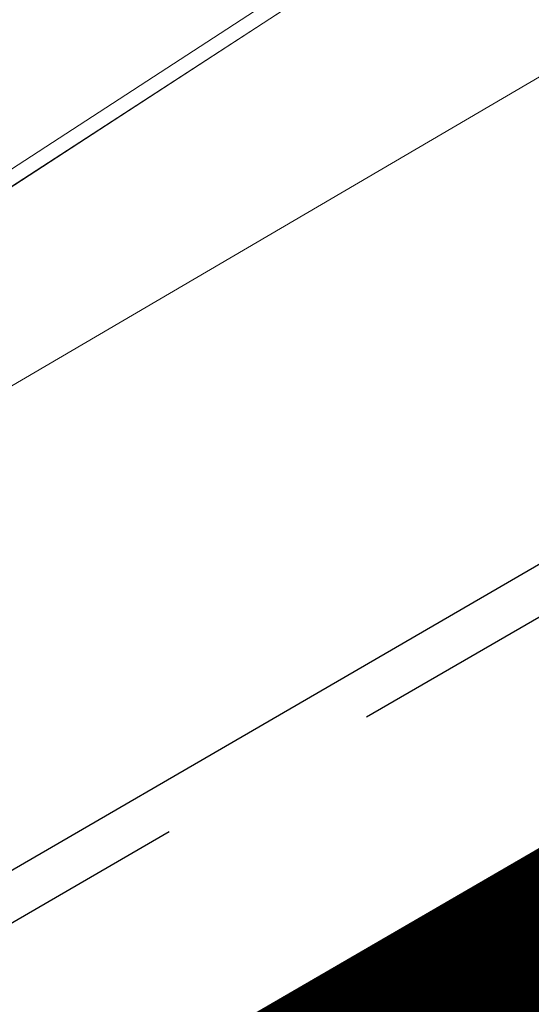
# Model space of a CAD drawing. Header units: metres. Extents: x 163628 to 167855, y 402678 to 405435.
# Tile 426 of 656: x 167384.737 to 167385.633, y 404855.953 to 404857.677. Entities that reach past the tile are written whole.
import ezdxf

# ---------------------------------------------------------------- set-up
doc = ezdxf.new("R2010")
doc.units = ezdxf.units.M
doc.linetypes.add('X-CA190022.004-UO-DWM_Snelfietsroute$0$VH-OPSLUITBAND_80X200', pattern=[14, 8, -2, 2, -2])
for name, color, linetype, lineweight in [('X-CA190022.004-UO-BGT_Ondergrond$0$GE_201_SHDHek_Lijn_GEM', 253, 'X-CA190022.004-UO-BGT_Ondergrond$0$Hekwerk', 9), ('X-CA190022.004-UO-BGT_Ondergrond$0$GE_316_WGDFietspad_Vlak_GEM', 253, 'Continuous', 9), ('X-CA190022.004-UO-BGT_Ondergrond$0$GE_367_OWGBerm_groenvoorziening_grasenk_GEM', 253, 'Continuous', 9), ('X-CA190022.004-UO-BGT_Ondergrond$0$GE_401_OTDErf_Vlak_GEM', 253, 'Continuous', 9), ('X-CA190022.004-UO-DTM inmeting$0$B-ME-KG-BEHEERGRENS-G', 246, 'X-CA190022.004-UO-DTM inmeting$0$KG-BG', 0), ('X-CA190022.004-UO-DTM inmeting$0$B-WE-VH-VERHARDING_ASFALT-G', 246, 'Continuous', 0), ('X-CA190022.004-UO-DWM_Snelfietsroute$0$N-WE-VH-KANTOPSLUITING_ACHTERKANTBAND-G', 125, 'Continuous', 25), ('X-CA190022.004-UO-DWM_Snelfietsroute$0$N-WE-VH-KANTOPSLUITING_OPSLUITBAND_80X200-G', 125, 'X-CA190022.004-UO-DWM_Snelfietsroute$0$VH-OPSLUITBAND_80X200', 25), ('X-CA190022.004-UO-KAD_Percelen$0$B-WE-KG-GRENS_PERCEEL-GV', 150, 'Continuous', 9)]:
    doc.layers.add(name, color=color, linetype=linetype, lineweight=lineweight)
doc.layers.add('X-CA190022.004-UO-KL_Wenstracé_v0.3$0$N-WE-KL-TRACE_WENSTRACE-G 1.0m', color=74, linetype='Continuous', lineweight=35, transparency=0.6)
doc.linetypes.add('X-CA190022.004-UO-BGT_Ondergrond$0$Hekwerk', pattern='A,5,-1.5,[2,dgnlstyle-Veghel.shx,S=0.007937,R=0,X=0,Y=0],-1.5', length=8)
doc.linetypes.add('X-CA190022.004-UO-DTM inmeting$0$KG-BG', pattern='A,5.5,-2,[4,NLCS.SHX,S=1,R=0,X=0,Y=0],-2', length=9.5)

msp = doc.modelspace()

# ---------------------------------------------------------------- linework, layer by layer
at = {"layer": 'X-CA190022.004-UO-BGT_Ondergrond$0$GE_201_SHDHek_Lijn_GEM'}
msp.add_line((167385.635, 404857.979), (167382.913, 404856.207), dxfattribs=at)
at = {"layer": 'X-CA190022.004-UO-BGT_Ondergrond$0$GE_316_WGDFietspad_Vlak_GEM', "flags": 128}
msp.add_lwpolyline([(167368.981, 404846.466), (167381.557, 404853.698), (167382.306, 404854.129), (167386.437, 404856.505), (167387.316, 404857.01), (167388.203, 404857.52), (167398.04, 404863.177)], dxfattribs=at)
at = {"layer": 'X-CA190022.004-UO-BGT_Ondergrond$0$GE_367_OWGBerm_groenvoorziening_grasenk_GEM', "flags": 128}
msp.add_lwpolyline([(167386.437, 404856.505), (167382.306, 404854.129), (167381.541, 404855.42), (167382.913, 404856.207), (167385.635, 404857.979), (167386.437, 404856.505)], dxfattribs=at)
at = {"layer": 'X-CA190022.004-UO-BGT_Ondergrond$0$GE_401_OTDErf_Vlak_GEM', "flags": 128}
msp.add_lwpolyline([(167400.133, 404929.779), (167399.078, 404915.725), (167398.959, 404906.913), (167399.061, 404897.697), (167398.739, 404883.182), (167399.417, 404876.868), (167400.885, 404874.795), (167402.566, 404873.189), (167404.019, 404872.416), (167404.185, 404870.05), (167386.457, 404858.513), (167385.635, 404857.979), (167382.913, 404856.207), (167381.541, 404855.42), (167380.788, 404854.987), (167368.252, 404847.792)], dxfattribs=at)
at = {"layer": 'X-CA190022.004-UO-DTM inmeting$0$B-ME-KG-BEHEERGRENS-G', "ltscale": 0.5}
msp.add_line((167385.7973, 404857.6653, 9.2132), (167382.963, 404856.005, 9.164), dxfattribs=at)
at = {"layer": 'X-CA190022.004-UO-DTM inmeting$0$B-WE-VH-VERHARDING_ASFALT-G'}
msp.add_polyline3d([(167413.376, 404870.576, 9.069), (167409.294, 404868.793, 9.051), (167402.946, 404865.807, 9.04), (167397.19, 404862.576, 9.045), (167392.231, 404859.773, 9.029), (167387.419, 404856.919, 9.034), (167386.497, 404856.528, 9.036), (167382.221, 404854.07, 9.037), (167381.527, 404853.671, 9.03), (167374.765, 404849.697, 9.029), (167368.935, 404846.429, 9.02)], dxfattribs=at)
at = {"layer": 'X-CA190022.004-UO-DWM_Snelfietsroute$0$N-WE-VH-KANTOPSLUITING_ACHTERKANTBAND-G', "ltscale": 0.2, "flags": 128}
msp.add_lwpolyline([(167381.5817, 404855.2899), (167381.9832, 404854.598), (167393.9345, 404861.5344)], dxfattribs=at)
at = {"layer": 'X-CA190022.004-UO-DWM_Snelfietsroute$0$N-WE-VH-KANTOPSLUITING_OPSLUITBAND_80X200-G', "ltscale": 0.2, "flags": 128}
msp.add_lwpolyline([(167381.5125, 404855.2497), (167381.9542, 404854.4886), (167393.9746, 404861.4652)], dxfattribs=at)
at = {"layer": 'X-CA190022.004-UO-KAD_Percelen$0$B-WE-KG-GRENS_PERCEEL-GV', "flags": 128}
msp.add_lwpolyline([(167404.164, 404870.058), (167402.938, 404884.378), (167402.376, 404891.512), (167401.896, 404898.663), (167369.951, 404883.844), (167373.073, 404877.13), (167382.833, 404856.187)], close=True, dxfattribs=at)
msp.add_lwpolyline([(167351.109, 404832.026), (167388.083, 404853.445), (167404.654, 404864.349), (167413.139, 404869.932), (167419.395, 404873.889), (167419.331, 404879.921), (167404.164, 404870.058), (167382.833, 404856.187), (167374.007, 404851.05), (167366.213, 404846.514)], dxfattribs=at)
at = {"layer": 'X-CA190022.004-UO-KL_Wenstracé_v0.3$0$N-WE-KL-TRACE_WENSTRACE-G 1.0m', "ltscale": 0.2, "const_width": 1, "flags": 128}
msp.add_lwpolyline([(167369.6499, 404846.3646), (167373.1095, 404848.3725), (167377.4339, 404850.8823), (167381.7583, 404853.3922), (167386.0827, 404855.902), (167387.3651, 404856.6463), (167390.3606, 404858.3849)], dxfattribs=at)

doc.saveas('drawing.dxf')
